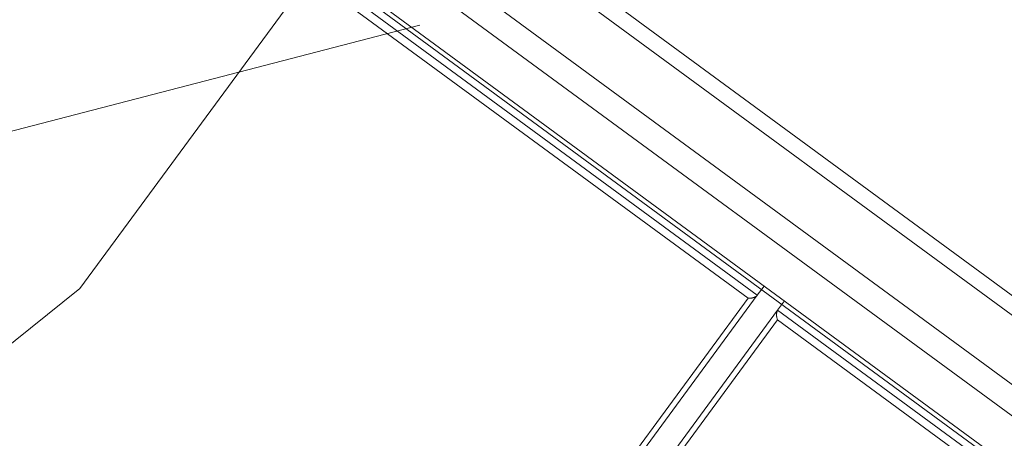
# Model space of a CAD drawing. Header units: metres. Extents: x 135583 to 135939, y 457896 to 458258.
# Tile 270 of 599: x 135785.505 to 135786.38, y 457942.522 to 457942.894. Entities that reach past the tile are written whole.
import ezdxf

# ---------------------------------------------------------------- set-up
doc = ezdxf.new("R2010")
doc.units = ezdxf.units.M
doc.linetypes.add('Hidden', pattern=[4, 2, -2])
doc.layers.add('NIEUWE INSTALLATIE', color=250, linetype='Continuous', lineweight=0)

msp = doc.modelspace()

# ---------------------------------------------------------------- linework, layer by layer
at = {"layer": 'NIEUWE INSTALLATIE', "linetype": 'Hidden'}
for p, q in [((135786.45306, 457943.87266), (135785.55875, 457942.65538)), ((135786.45306, 457943.87266), (135785.55875, 457942.65538)), ((135785.55875, 457942.65538), (135784.65409, 457941.93072)), ((135785.55875, 457942.65538), (135784.65409, 457941.93072))]:
    msp.add_line(p, q, dxfattribs=at)
at = {"layer": 'NIEUWE INSTALLATIE'}
for p, q in [((135786.79307, 457942.35089), (135785.70512, 457943.15019)), ((135785.69678, 457943.13883), (135786.78472, 457942.33954)), ((135786.79957, 457942.26685), (135785.62297, 457943.13127)), ((135786.78622, 457942.24868), (135785.60963, 457943.1131)), ((135785.58534, 457943.08004), (135786.76193, 457942.21562)), ((135786.76415, 457942.21864), (135785.58755, 457943.08306)), ((135786.16076, 457942.64931), (135785.58415, 457943.07293)), ((135786.15256, 457942.64659), (135785.58401, 457943.0643)), ((135786.16678, 457942.65751), (135786.16076, 457942.64931)), ((135785.72701, 457942.05892), (135786.16076, 457942.64931)), ((135785.72262, 457942.06139), (135786.15256, 457942.64659)), ((135786.17889, 457942.63599), (135786.18492, 457942.64419)), ((135786.17889, 457942.63599), (135785.74515, 457942.0456)), ((135786.7555, 457942.21236), (135786.17889, 457942.63599)), ((135786.17875, 457942.62735), (135785.74881, 457942.04214)), ((135786.7473, 457942.20964), (135786.17875, 457942.62735))]:
    msp.add_line(p, q, dxfattribs=at)
at = {"layer": 'NIEUWE INSTALLATIE', "flags": 128}
msp.add_lwpolyline([(135785.86081, 457942.88961), (135784.7972, 457942.61311), (135784.67061, 457942.82926)], dxfattribs=at)
at = {"layer": 'NIEUWE INSTALLATIE'}
for points, knots in [([(135786.16076, 457942.64931), (135786.16065, 457942.64917), (135786.16047, 457942.64896), (135786.16018, 457942.64869), (135786.15994, 457942.6485), (135786.15969, 457942.64831), (135786.15941, 457942.64813), (135786.15912, 457942.64797), (135786.15883, 457942.64781), (135786.15852, 457942.64766), (135786.15821, 457942.64753), (135786.15789, 457942.6474), (135786.15757, 457942.64728), (135786.15725, 457942.64718), (135786.15682, 457942.64705), (135786.15638, 457942.64694), (135786.15595, 457942.64684), (135786.15552, 457942.64676), (135786.15477, 457942.64664), (135786.15373, 457942.64656), (135786.15294, 457942.64657), (135786.15256, 457942.64659)], [0, 0, 0, 0, 0.071429, 0.107143, 0.142857, 0.178571, 0.214286, 0.25, 0.285714, 0.321429, 0.357143, 0.392857, 0.428571, 0.464286, 0.5, 0.571429, 0.607143, 0.642857, 0.714286, 0.857143, 1, 1, 1, 1]), ([(135786.17875, 457942.62735), (135786.17861, 457942.62771), (135786.17837, 457942.62846), (135786.17814, 457942.62948), (135786.17803, 457942.63022), (135786.17798, 457942.63066), (135786.17795, 457942.63099), (135786.17793, 457942.63132), (135786.17791, 457942.63166), (135786.17791, 457942.632), (135786.17791, 457942.63234), (135786.17793, 457942.63268), (135786.17795, 457942.63302), (135786.17799, 457942.63336), (135786.17804, 457942.63369), (135786.1781, 457942.63402), (135786.17818, 457942.63435), (135786.17826, 457942.63466), (135786.17836, 457942.63496), (135786.17848, 457942.63525), (135786.17865, 457942.6356), (135786.17879, 457942.63584), (135786.17889, 457942.63599)], [0, 0, 0, 0, 0.142857, 0.285714, 0.357143, 0.392857, 0.428571, 0.464286, 0.5, 0.535714, 0.571429, 0.607143, 0.642857, 0.678571, 0.714286, 0.75, 0.785714, 0.821429, 0.857143, 0.892857, 0.928571, 1, 1, 1, 1])]:
    msp.add_open_spline(points, degree=3, knots=knots, dxfattribs=at)

doc.saveas('drawing.dxf')
